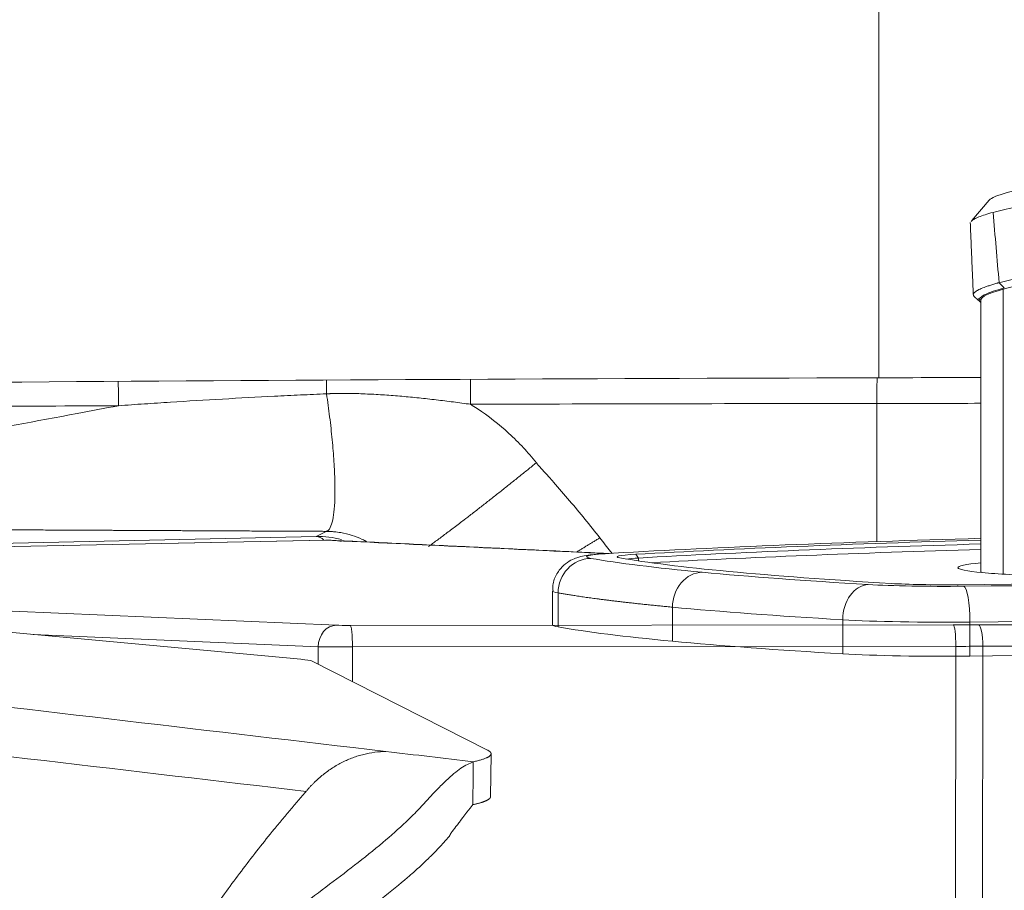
# Model space of a CAD drawing. Header units: millimetres. Extents: x 0 to 594, y 0 to 420.
# Tile 515 of 656: x 201.52 to 208.39, y 338.39 to 344.47. Entities that reach past the tile are written whole.
import ezdxf

# ---------------------------------------------------------------- set-up
doc = ezdxf.new("R2010")
doc.units = ezdxf.units.MM
doc.layers.add('1', color=7, linetype='Continuous', true_color=0xffffff)
doc.styles.add('Arial', font='txt')
doc.dimstyles.get("Standard").update_dxf_attribs({"dimtxt": 0.18, "dimasz": 0.18, "dimexe": 0.18, "dimexo": 0.0625, "dimgap": 0.09, "dimtad": 0, "dimtih": 1, "dimtoh": 1, "dimdec": 4, "dimzin": 0, "dimdsep": 46, "dimtxsty": 'Standard', "dimcen": 0.09, "dimadec": 0, "dimazin": 0, "dimtfac": 1, "dimtdec": 4, "dimtofl": 0, "dimtmove": 0, "dimatfit": 3, "dimfxl": 0, "dimtolj": 1, "dimtzin": 0, "dimarcsym": 0})

# ---------------------------------------------------------------- blocks, each defined once
blk = doc.blocks.new('_U4')
at = {"layer": '1', "color": 18, "lineweight": 18}
for p, q in [((145.9116, 334.1767), (145.9116, 389.8618)), ((318.508, 353.4371), (318.508, 389.8618)), ((145.9116, 387.8618), (227.4862, 387.8618)), ((318.508, 387.8618), (236.9333, 387.8618))]:
    blk.add_line(p, q, dxfattribs=at)
at = {"layer": '1', "color": 18}
for points in [[(145.9116, 387.8618), (149.4116, 388.7997), (149.4116, 386.924)], [(318.508, 387.8618), (315.008, 386.924), (315.0079, 388.7997)]]:
    blk.add_solid(points, dxfattribs=at)
at = {"layer": '1', "color": 18, "linetype": 'Continuous', "lineweight": 13, "insert": (229.1717, 385.226), "char_height": 3.5, "attachment_point": 7, "line_spacing_factor": 1.047437, "style": 'Arial'}
blk.add_mtext('\\fArial|b0|i0;\\W1.0000;3.5', dxfattribs=at)

msp = doc.modelspace()

# ---------------------------------------------------------------- linework, layer by layer
at = {"layer": '1', "color": 155, "linetype": 'Continuous', "lineweight": 18}
for p, q in [((208.2854, 343.2109), (208.164, 343.0684)), ((208.1806, 342.5374), (208.1747, 342.5453)), ((208.2277, 342.515), (208.2277, 340.6169)), ((208.2225, 342.5006), (208.2266, 342.4974)), ((203.6516, 340.837), (196.161, 340.6835)), ((203.655, 340.837), (203.6516, 340.837)), ((208.2294, 340.6135), (208.2315, 340.6115)), ((208.2294, 340.6135), (208.2322, 340.6114)), ((205.236, 340.4832), (205.236, 340.2454)), ((201.2559, 340.2125), (203.4789, 340.0058)), ((204.7818, 339.3721), (203.5544, 339.9937)), ((204.8043, 339.0463), (204.8077, 339.3459))]:
    msp.add_line(p, q, dxfattribs=at)
at = {"layer": '1', "color": 155, "linetype": 'Continuous', "lineweight": 13}
for p, q in [((208.3541, 342.6348), (208.3906, 342.598)), ((208.3829, 342.5892), (208.3829, 340.5998)), ((203.5859, 340.8631), (203.6573, 340.8988)), ((196.0056, 340.695), (203.5859, 340.8631)), ((203.655, 340.837), (196.1644, 340.6834)), ((205.8375, 340.7125), (205.8188, 340.7387)), ((205.8375, 340.6924), (205.8375, 340.7125)), ((205.2756, 340.4689), (205.2756, 340.2311)), ((201.4643, 340.341), (203.7275, 340.2433)), ((206.0739, 340.3695), (206.0739, 340.1317)), ((207.2625, 340.2813), (207.2625, 340.0436)), ((208.1509, 340.2653), (208.1509, 340.0275)), ((203.6005, 340.0936), (201.6119, 340.1794)), ((203.8234, 340.2419), (208.0347, 340.2458)), ((203.6003, 339.9704), (203.6005, 340.0936)), ((203.8404, 340.092), (203.8401, 339.849)), ((208.0517, 340.0959), (203.8404, 340.092)), ((208.0483, 337.8615), (208.0517, 340.0959)), ((208.2402, 340.0962), (208.2367, 337.8524))]:
    msp.add_line(p, q, dxfattribs=at)
at = {"layer": '1', "color": 155, "linetype": 'Continuous', "lineweight": 18}
for centre, major_axis, ratio, start_param, end_param in [((209.4447, 343.2975), (-1.1642, -0.0989), 0.100127, 5.434559, 6.182392), ((209.4564, 343.159), (-1.3034, -0.1107), 0.100127, 5.563587, 5.775003), ((209.4981, 342.6679), (-1.3034, -0.1107), 0.100127, 5.563587, 5.775003), ((209.4659, 342.6207), (-1.2382, -0.1068), 0.100929, 5.768335, 6.274491), ((209.4659, 342.6207), (-1.2382, -0.1068), 0.100929, 5.443916, 5.768335), ((212.7391, 340.4064), (-9.6044, 0), 0.052336, 5.201364, 5.540789), ((212.7391, 340.4064), (9.3917, 0), 0.052336, 2.071866, 2.399197), ((212.7391, 340.3811), (-9.3662, 0), 0.052336, 5.214949, 5.540789), ((206.1885, 340.721), (0.5017, 0), 0.052336, 2.399197, 3.430907), ((212.7391, 340.343), (-9.3663, 0), 0.052336, 5.214949, 5.52661), ((214.4047, 340.849), (-9.2869, 0), 0.052336, 0.289315, 0.506145), ((214.4047, 340.849), (9.0742, 0), 0.052336, 3.430907, 3.647738), ((206.1885, 340.6956), (-0.4763, 0), 0.052336, 5.540789, 5.865359), ((209.4321, 340.6455), (1.3653, 0), 0.052336, 2.651215, 3.647738), ((206.3511, 341.0096), (9.3917, 0), 0.052336, 4.89628, 5.540789), ((206.3511, 341.0096), (-9.6044, 0), 0.052336, 1.754687, 2.399197), ((214.4047, 340.849), (-9.2869, 0), 0.052336, 0.506145, 0.722976), ((214.4047, 340.849), (9.0742, 0), 0.052336, 3.647738, 3.864569), ((209.4321, 340.6455), (1.3653, 0), 0.052336, 3.647738, 4.1196), ((207.9767, 340.5521), (-0.7144, 0), 0.052336, 0.722976, 1.754687), ((207.9767, 340.5521), (0.5017, 0), 0.052336, 3.864569, 4.89628), ((206.1885, 340.2454), (0.9525, 0), 0.052336, 3.141577, 3.430907), ((214.4047, 340.3734), (-9.525, 0), 0.052336, 0.289315, 0.506145), ((214.4047, 340.3734), (-9.525, 0), 0.052336, 0.506145, 0.722976), ((206.3511, 340.534), (-9.8425, 0), 0.052336, 1.754687, 2.272198), ((207.9767, 340.0765), (0.9525, 0), 0.052336, 3.864569, 4.89628), ((203.0571, 339.9966), (0.5, -0.0057), 0.052008, 0.105257, 0.567496)]:
    msp.add_ellipse(centre, major_axis=major_axis, ratio=ratio, start_param=start_param, end_param=end_param, dxfattribs=at)
at = {"layer": '1', "color": 155, "linetype": 'Continuous', "lineweight": 13}
for centre, major_axis, ratio, start_param, end_param in [((203.5849, 340.263), (-0.6053, -0.1486), 0.960636, 4.188933, 4.479081), ((203.5858, 340.7132), (-0.0033, 0.15), 0.656531, 5.666455, 6.248484), ((206.1885, 340.721), (-0.7144, 0), 0.052336, 5.540789, 6.5725), ((205.5038, 340.4725), (-0.0412, -0.2345), 0.957126, 3.323264, 4.89406), ((206.2822, 340.3755), (-0.0224, -0.2371), 0.873421, 3.249274, 4.820071), ((207.441, 340.2896), (-0.0141, -0.2377), 0.748812, 3.220639, 4.791435), ((206.1885, 340.4832), (0.9525, 0), 0.052336, 3.141513, 3.430907), ((208.1073, 340.2776), (-0.0023, 0.2381), 0.182605, 4.659133, 6.229929), ((206.3511, 340.7718), (9.8425, 0), 0.052336, 4.89628, 5.540789), ((214.4047, 340.6112), (9.525, 0), 0.052336, 3.647738, 3.864569), ((207.9767, 340.3143), (0.9525, 0), 0.052336, 3.864569, 4.89628), ((203.7272, 340.0934), (0.0065, 0.1499), 0.844082, 0.048596, 1.605845), ((203.8119, 340.2446), (0.1, -0.0002), 0.026056, 3.707164, 4.828095), ((203.8231, 340.092), (-0.0001, 0.15), 0.115434, 4.712227, 6.25696), ((207.7635, 340.3072), (2.35, -0.0049), 0.026056, 4.828095, 4.904407), ((208.0344, 340.0959), (-0.0001, 0.15), 0.115434, 4.712227, 6.25696), ((208.2116, 340.0962), (-0.0004, 0.15), 0.190824, 4.711652, 6.256647), ((203.8116, 340.0946), (0.25, -0.0004), 0.010348, 3.707151, 4.828083), ((207.7632, 340.1573), (2.5, -0.0052), 0.024486, 4.828094, 4.904405)]:
    msp.add_ellipse(centre, major_axis=major_axis, ratio=ratio, start_param=start_param, end_param=end_param, dxfattribs=at)
at = {"layer": '1', "color": 155, "linetype": 'Continuous', "lineweight": 18}
for points, knots in [([(207.5136, 349.3982), (207.5136, 349.2163), (207.5136, 349.037), (207.5136, 348.6835), (207.5136, 348.5093), (207.5136, 348.1658), (207.5136, 347.8273), (207.5136, 347.3345), (207.5136, 347.0159), (207.5136, 346.7023), (207.5136, 346.548), (207.5136, 346.3203), (207.5136, 346.245), (207.5136, 346.1331), (207.5136, 346.096), (207.5136, 346.0405), (207.5136, 346.0221), (207.5136, 345.9852), (207.5136, 345.8201), (207.5136, 345.6598), (207.5136, 345.3822), (207.5136, 345.2472), (207.5136, 344.9845), (207.5136, 344.7292), (207.5136, 344.4886), (207.5136, 344.2554), (207.5136, 344.1424), (207.5136, 343.9239), (207.5136, 343.8184), (207.5136, 343.6657), (207.5136, 343.6157), (207.5136, 343.5545), (207.5136, 343.5423), (207.5136, 343.518), (207.5136, 343.506), (207.5136, 343.4699), (207.5136, 343.4462), (207.5136, 343.329), (207.5136, 343.2398), (207.5136, 343.0706), (207.5136, 342.9904), (207.5136, 342.8391), (207.5136, 342.6968), (207.5136, 342.5722), (207.5136, 342.4565), (207.5136, 342.4031), (207.5136, 342.3053), (207.5136, 342.2609), (207.5136, 342.2011), (207.5136, 342.1824), (207.5136, 342.1603), (207.5136, 342.156), (207.5136, 342.1475), (207.5136, 342.1349), (207.5136, 342.1231), (207.5136, 342.0851), (207.5136, 342.0596), (207.5136, 342.0181), (207.5136, 342.0022), (207.5136, 341.9798), (207.5136, 341.9721), (207.5136, 341.9711), (207.5136, 341.9711)], [0, 0, 0, 0, 0.041346, 0.041346, 0.082692, 0.082692, 0.124039, 0.165385, 0.206731, 0.206731, 0.248077, 0.248077, 0.268751, 0.268751, 0.279087, 0.279087, 0.284255, 0.284255, 0.289424, 0.33077, 0.33077, 0.372116, 0.372116, 0.413462, 0.454809, 0.454809, 0.496155, 0.496155, 0.537501, 0.537501, 0.558174, 0.558174, 0.563342, 0.563342, 0.568511, 0.568511, 0.578847, 0.578847, 0.620194, 0.620194, 0.66154, 0.66154, 0.702886, 0.744232, 0.744232, 0.785578, 0.785578, 0.826925, 0.826925, 0.847598, 0.847598, 0.852766, 0.852766, 0.857934, 0.868271, 0.868271, 0.909617, 0.909617, 0.950963, 0.950963, 0.99231, 1, 1, 1, 1]), ([(208.3124, 343.1258), (208.2917, 343.1203), (208.2731, 343.1148), (208.2399, 343.1041), (208.2253, 343.0988), (208.1999, 343.0885), (208.1892, 343.0835), (208.1783, 343.0773), (208.1752, 343.0755), (208.1724, 343.0737), (208.1706, 343.0724), (208.1697, 343.0718), (208.1656, 343.0688), (208.1628, 343.0665), (208.1598, 343.0634), (208.1592, 343.0628), (208.1586, 343.0621)], [0, 0, 0, 0, 0.241225, 0.241225, 0.482451, 0.482451, 0.723676, 0.723676, 0.783983, 0.814136, 0.814136, 0.844289, 0.844289, 0.964902, 0.964902, 1, 1, 1, 1]), ([(208.1889, 342.5719), (208.1905, 342.573), (208.1922, 342.5743), (208.1958, 342.5767), (208.1997, 342.5791), (208.204, 342.5816), (208.2086, 342.5841), (208.211, 342.5853), (208.2237, 342.5916), (208.2357, 342.5967), (208.2496, 342.602)], [0, 0, 0, 0, 0.125, 0.125, 0.25, 0.375, 0.375, 0.5, 0.5, 1, 1, 1, 1]), ([(208.2496, 342.602), (208.2565, 342.6046), (208.2639, 342.6073), (208.2757, 342.6114), (208.2797, 342.6127), (208.288, 342.6154), (208.2922, 342.6168), (208.3053, 342.6209), (208.3145, 342.6237), (208.3288, 342.6278), (208.3362, 342.6299), (208.3438, 342.632), (208.3489, 342.6334), (208.3514, 342.6341), (208.3541, 342.6348)], [0, 0, 0, 0, 0.25, 0.25, 0.375, 0.375, 0.5, 0.5, 0.75, 0.75, 0.875, 0.9375, 0.9375, 1, 1, 1, 1]), ([(208.3906, 342.598), (208.3905, 342.5979), (208.3315, 342.582), (208.2869, 342.5669), (208.2574, 342.5524)], [0, 0, 0, 0, 0.001355, 1, 1, 1, 1]), ([(208.174, 342.5527), (208.1741, 342.5534), (208.1743, 342.5541), (208.1749, 342.5559), (208.1753, 342.557), (208.1783, 342.5625), (208.1826, 342.5671), (208.1889, 342.5719)], [0, 0, 0, 0, 0.111881, 0.111881, 0.289505, 0.289505, 1, 1, 1, 1]), ([(208.2574, 342.5524), (208.248, 342.5479), (208.239, 342.5427), (208.2214, 342.5301), (208.2116, 342.5168), (208.217, 342.5053), (208.2225, 342.5006)], [0, 0, 0, 0, 0.236757, 0.270895, 0.680554, 1, 1, 1, 1]), ([(191.5136, 341.8137), (192.7235, 341.8367), (195.9342, 341.8893), (201.1871, 341.9445), (205.5498, 341.9658), (207.9106, 341.9722), (208.2296, 341.973)], [0, 0, 0, 0, 0.217268, 0.576482, 0.942776, 1, 1, 1, 1]), ([(205.6485, 340.7462), (205.6224, 340.7448), (205.5472, 340.7396), (205.4786, 340.7322), (205.4181, 340.7198), (205.3644, 340.6986), (205.3108, 340.6623), (205.2634, 340.603), (205.237, 340.5379), (205.2383, 340.4964), (205.24, 340.4831)], [0, 0, 0, 0, 0.145787, 0.443376, 0.573586, 0.651114, 0.73683, 0.837728, 0.949117, 1, 1, 1, 1]), ([(202.081, 336.0417), (202.0835, 336.0874), (202.0884, 336.1768), (202.1034, 336.3069), (202.1271, 336.4558), (202.1644, 336.6217), (202.2386, 336.8634), (202.365, 337.1459), (202.6201, 337.5387), (202.9173, 337.8362), (203.2166, 338.0826), (203.5122, 338.3103), (203.7987, 338.5209), (204.048, 338.7206), (204.1916, 338.848), (204.2936, 338.9479), (204.355, 339.0135), (204.39, 339.0541), (204.4122, 339.0772), (204.4472, 339.1135), (204.5129, 339.1782), (204.6047, 339.2565), (204.6568, 339.2787), (204.6836, 339.2902)], [0, 0, 0, 0, 0.021614, 0.042272, 0.061997, 0.093247, 0.123577, 0.184713, 0.247355, 0.371562, 0.429586, 0.497749, 0.624517, 0.691178, 0.751578, 0.783773, 0.815238, 0.826708, 0.837058, 0.846143, 0.877243, 0.936595, 1, 1, 1, 1]), ([(202.3706, 336.0311), (202.3732, 336.0958), (202.3781, 336.1581), (202.3882, 336.2479), (202.3921, 336.2772), (202.3985, 336.3201), (202.4007, 336.3343), (202.4042, 336.3553), (202.4054, 336.3622), (202.4079, 336.3761), (202.409, 336.3823), (202.4216, 336.4499), (202.4349, 336.5083), (202.4652, 336.6213), (202.4819, 336.6749), (202.5389, 336.8352), (202.5852, 336.9373), (202.6653, 337.0819), (202.6938, 337.1286), (202.7387, 337.1965), (202.754, 337.2187), (202.7776, 337.2515), (202.7855, 337.2624), (202.7975, 337.2785), (202.8016, 337.2838), (202.8097, 337.2945), (202.8142, 337.3003), (202.8763, 337.3804), (202.9408, 337.4535), (203.0448, 337.5589), (203.0807, 337.5933), (203.1361, 337.6439), (203.1548, 337.6606), (203.1832, 337.6853), (203.1927, 337.6935), (203.2071, 337.7058), (203.2119, 337.7098), (203.2191, 337.7159), (203.2216, 337.718), (203.2264, 337.722), (203.2293, 337.7245), (203.2387, 337.7324), (203.2463, 337.7389), (203.2579, 337.748), (203.2617, 337.7509), (203.2695, 337.7562), (203.2734, 337.7595), (203.2932, 337.7758), (203.3093, 337.7883), (203.3588, 337.8272), (203.3931, 337.8536), (203.4642, 337.9074), (203.5009, 337.9347), (203.5573, 337.9763), (203.5764, 337.9902), (203.6052, 338.0113), (203.6149, 338.0184), (203.6295, 338.029), (203.6344, 338.0325), (203.6417, 338.0378), (203.6442, 338.0396), (203.6491, 338.0432), (203.6519, 338.0452), (203.7198, 338.0945), (203.7856, 338.142), (203.8831, 338.2133), (203.9153, 338.2371), (203.9632, 338.273), (203.9791, 338.285), (204.0028, 338.303), (204.0107, 338.309), (204.0264, 338.3211), (204.0337, 338.3267), (204.109, 338.385), (204.1698, 338.4344), (204.253, 338.5061), (204.2795, 338.5296), (204.3173, 338.5644), (204.3296, 338.5759), (204.3475, 338.593), (204.3535, 338.5987), (204.3623, 338.6072), (204.3652, 338.61), (204.3709, 338.6157), (204.3734, 338.6181), (204.4025, 338.6468), (204.4275, 338.6724), (204.4636, 338.7113), (204.4755, 338.7243), (204.4929, 338.7439), (204.4987, 338.7505), (204.5072, 338.7603), (204.5102, 338.7637), (204.5141, 338.7685), (204.5153, 338.7699), (204.5173, 338.7727), (204.518, 338.7737), (204.5224, 338.7808), (204.5226, 338.784), (204.5298, 338.7944), (204.5338, 338.7997), (204.5411, 338.8094), (204.5446, 338.814), (204.5495, 338.8204), (204.5511, 338.8225), (204.5533, 338.8255), (204.5541, 338.8265), (204.5556, 338.8284), (204.5561, 338.8292), (204.564, 338.8396), (204.5707, 338.8485), (204.5802, 338.8612), (204.5833, 338.8653), (204.5894, 338.8733), (204.5926, 338.8775), (204.6384, 338.9377), (204.6717, 338.9776), (204.6803, 338.9906)], [0, 0, 0, 0, 0.03125, 0.03125, 0.046875, 0.046875, 0.054688, 0.054688, 0.058594, 0.058594, 0.0625, 0.0625, 0.09375, 0.09375, 0.125, 0.125, 0.1875, 0.1875, 0.21875, 0.21875, 0.234375, 0.234375, 0.242188, 0.242188, 0.246094, 0.246094, 0.25, 0.25, 0.3125, 0.3125, 0.34375, 0.34375, 0.359375, 0.359375, 0.367188, 0.367188, 0.371094, 0.371094, 0.373047, 0.373047, 0.375, 0.375, 0.382812, 0.382812, 0.386719, 0.386719, 0.390625, 0.390625, 0.40625, 0.40625, 0.4375, 0.4375, 0.46875, 0.46875, 0.484375, 0.484375, 0.492188, 0.492188, 0.496094, 0.496094, 0.498047, 0.498047, 0.5, 0.5, 0.5625, 0.5625, 0.59375, 0.59375, 0.609375, 0.609375, 0.617188, 0.617188, 0.625, 0.625, 0.6875, 0.6875, 0.71875, 0.71875, 0.734375, 0.734375, 0.742188, 0.742188, 0.746094, 0.746094, 0.75, 0.75, 0.78125, 0.78125, 0.796875, 0.796875, 0.804688, 0.804688, 0.808594, 0.808594, 0.810547, 0.810547, 0.8125, 0.8125, 0.820312, 0.820312, 0.828125, 0.828125, 0.835938, 0.835938, 0.839844, 0.839844, 0.841797, 0.841797, 0.84375, 0.84375, 0.859375, 0.859375, 0.867188, 0.867188, 0.875, 0.875, 1, 1, 1, 1])]:
    msp.add_open_spline(points, degree=3, knots=knots, dxfattribs=at)
at = {"layer": '1', "color": 155, "linetype": 'Continuous', "lineweight": 13}
for points, degree in [([(208.3124, 343.1258), (208.3263, 342.9621), (208.3402, 342.7984), (208.3541, 342.6348)], 3), ([(202.2066, 341.7761), (201.5419, 341.7727), (200.8771, 341.7688), (200.2125, 341.7642)], 3), ([(207.5008, 341.7919), (206.5552, 341.7907), (205.6097, 341.7888), (204.6642, 341.786)], 3), ([(208.2277, 341.7926), (207.9854, 341.7924), (207.7431, 341.7921), (207.5008, 341.7919)], 3), ([(207.5008, 341.7919), (207.5008, 341.4699), (207.5008, 341.1479), (207.5008, 340.8259)], 3), ([(205.6116, 340.7437), (204.9594, 340.7748), (204.3072, 340.8059), (203.655, 340.837)], 3), ([(206.0739, 340.3695), (205.8236, 340.3931), (205.6059, 340.4177), (205.4229, 340.443), (205.2756, 340.4689)], 4), ([(204.0736, 339.3619), (201.6459, 339.6473), (199.2185, 339.9326), (196.7915, 340.218)], 3), ([(196.1997, 339.9431), (198.6381, 339.6564), (201.0769, 339.3697), (203.5161, 339.083)], 3), ([(204.6836, 339.2902), (204.4803, 339.3141), (204.277, 339.338), (204.0736, 339.3619)], 3)]:
    msp.add_open_spline(points, degree=degree, dxfattribs=at)
at = {"layer": '1', "color": 155, "linetype": 'Continuous', "lineweight": 18}
for points, degree in [([(208.153, 343.0559), (208.1744, 342.5439)], 1), ([(208.1803, 342.5376), (208.2014, 342.5191), (208.2225, 342.5005)], 2), ([(208.2313, 342.517), (208.2229, 342.519), (208.2155, 342.521), (208.2089, 342.5232)], 3), ([(203.6912, 340.8365), (203.6792, 340.8371), (203.6672, 340.8372), (203.655, 340.837)], 3), ([(205.6225, 340.7444), (203.6923, 340.8365)], 1), ([(204.6836, 339.2902), (204.7537, 339.3057), (204.8005, 339.3217), (204.8217, 339.3383), (204.8153, 339.3551), (204.7818, 339.3721)], 5), ([(204.6803, 338.9906), (204.6836, 339.2902)], 1), ([(204.6803, 338.9906), (204.7285, 339.0013), (204.7658, 339.0122), (204.7912, 339.0234), (204.8041, 339.0348), (204.8043, 339.0463)], 5)]:
    msp.add_open_spline(points, degree=degree, dxfattribs=at)
at = {"layer": '1', "color": 155, "linetype": 'Continuous', "lineweight": 13}
for points, degree, knots in [([(207.5008, 341.7919), (207.5008, 341.7952), (207.5008, 341.8018), (207.5008, 341.8117), (207.5008, 341.8216), (207.5008, 341.8315), (207.5009, 341.8415), (207.5009, 341.8514), (207.501, 341.8613), (207.5011, 341.8711), (207.5012, 341.881), (207.5013, 341.8908), (207.5014, 341.9007), (207.5015, 341.9104), (207.5016, 341.9202), (207.5018, 341.9299), (207.5019, 341.9395), (207.5021, 341.9491), (207.5023, 341.9587), (207.5024, 341.9659), (207.5025, 341.97), (207.5025, 341.9709)], 3, [0, 0, 0, 0, 0.054123, 0.108306, 0.162551, 0.216857, 0.271224, 0.325652, 0.380142, 0.434693, 0.489306, 0.543981, 0.598718, 0.653516, 0.708377, 0.7633, 0.818285, 0.873332, 0.928442, 0.983615, 1, 1, 1, 1]), ([(202.2066, 341.7761), (202.2065, 341.7911), (202.2063, 341.8211), (202.2059, 341.8658), (202.2055, 341.907), (202.2051, 341.933), (202.205, 341.9445)], 3, [0, 0, 0, 0, 0.262261, 0.524521, 0.786782, 1, 1, 1, 1]), ([(203.659, 341.859), (203.659, 341.8853), (203.659, 341.9114), (203.659, 341.9424), (203.659, 341.9481), (203.659, 341.9537)], 3, [0, 0, 0, 0, 0.81641, 0.81641, 1, 1, 1, 1]), ([(204.6642, 341.786), (204.6642, 341.801), (204.6641, 341.831), (204.6638, 341.8756), (204.6634, 341.9178), (204.6632, 341.9447), (204.663, 341.9571)], 3, [0, 0, 0, 0, 0.257599, 0.515198, 0.772798, 1, 1, 1, 1]), ([(203.659, 341.859), (203.6288, 341.8576), (203.5985, 341.8563), (203.5379, 341.8536), (203.4471, 341.8494), (203.3562, 341.845), (203.1746, 341.8359), (203.0535, 341.8294), (202.8115, 341.8157), (202.6904, 341.8084), (202.509, 341.7968), (202.4485, 341.7928), (202.3578, 341.7866), (202.3275, 341.7846), (202.2671, 341.7804), (202.2368, 341.7782), (202.2066, 341.7761)], 3, [0, 0, 0, 0, 0.0625, 0.0625, 0.125, 0.25, 0.25, 0.5, 0.5, 0.75, 0.75, 0.875, 0.875, 0.9375, 0.9375, 1, 1, 1, 1]), ([(203.7028, 341.8609), (203.7027, 341.8609), (203.7026, 341.8609), (203.7024, 341.8609), (203.702, 341.8609), (203.7012, 341.8608), (203.6997, 341.8608), (203.6965, 341.8606), (203.6928, 341.8605), (203.6901, 341.8604), (203.6882, 341.8603), (203.6855, 341.8602), (203.6755, 341.8597), (203.6663, 341.8593), (203.659, 341.859)], 3, [0, 0, 0, 0, 0.007813, 0.007813, 0.015625, 0.03125, 0.0625, 0.125, 0.25, 0.3125, 0.3125, 0.375, 0.5, 1, 1, 1, 1]), ([(204.6642, 341.786), (204.6243, 341.7915), (204.5844, 341.7969), (204.5046, 341.8073), (204.4647, 341.8123), (204.3848, 341.8217), (204.3449, 341.8261), (204.2649, 341.8344), (204.2249, 341.8382), (204.1449, 341.8451), (204.1048, 341.8482), (204.0246, 341.8536), (203.9845, 341.8559), (203.9243, 341.8586), (203.9042, 341.8594), (203.8639, 341.8607), (203.8438, 341.8613), (203.8136, 341.8618), (203.8036, 341.862), (203.7834, 341.8622), (203.7733, 341.8623), (203.7582, 341.8622), (203.7532, 341.8622), (203.7431, 341.8621), (203.7381, 341.8621), (203.7305, 341.8619), (203.728, 341.8619), (203.723, 341.8617), (203.7205, 341.8617), (203.7154, 341.8615), (203.7129, 341.8614), (203.7091, 341.8612), (203.7079, 341.8612), (203.7054, 341.861), (203.7041, 341.861), (203.7028, 341.8609)], 3, [0, 0, 0, 0, 0.125, 0.125, 0.25, 0.25, 0.375, 0.375, 0.5, 0.5, 0.625, 0.625, 0.75, 0.75, 0.8125, 0.8125, 0.875, 0.875, 0.90625, 0.90625, 0.9375, 0.9375, 0.953125, 0.953125, 0.96875, 0.96875, 0.976563, 0.976563, 0.984375, 0.984375, 0.992188, 0.992188, 0.996094, 0.996094, 1, 1, 1, 1]), ([(200.2124, 341.4387), (200.2458, 341.4435), (200.3154, 341.4536), (200.4564, 341.4724), (200.7067, 341.5096), (201.2067, 341.5899), (201.73, 341.6856), (202.1106, 341.7579), (202.2066, 341.7761)], 3, [0, 0, 0, 0, 0.050028, 0.104183, 0.2111, 0.425351, 0.855099, 1, 1, 1, 1]), ([(204.6642, 341.786), (204.68, 341.776), (204.7748, 341.716), (204.9009, 341.6167), (205.0168, 341.5018), (205.0794, 341.432), (205.1087, 341.3965), (205.124, 341.378)], 3, [0, 0, 0, 0, 0.090734, 0.545041, 0.775923, 0.883431, 1, 1, 1, 1]), ([(205.124, 341.378), (205.1328, 341.3673), (205.1472, 341.3496), (205.1657, 341.3275), (205.1794, 341.313), (205.1944, 341.2983), (205.2155, 341.2748), (205.2712, 341.2122), (205.3553, 341.1139), (205.4635, 340.9847), (205.5328, 340.8974), (205.5674, 340.8537)], 3, [0, 0, 0, 0, 0.060398, 0.099846, 0.125698, 0.14726, 0.191686, 0.263651, 0.513422, 0.75658, 1, 1, 1, 1]), ([(203.6573, 340.8988), (203.3098, 340.9003), (202.7985, 340.9028), (202.7282, 340.9032), (202.3692, 340.9049), (202.1069, 340.9062), (201.9398, 340.907), (201.4474, 340.9094), (201.0809, 340.9109), (200.8567, 340.9119), (200.6514, 340.9127), (200.5421, 340.9131), (200.4367, 340.9135), (200.4248, 340.9135), (200.3278, 340.9138), (200.2796, 340.914), (200.2273, 340.9142)], 2, [0, 0, 0, 0.25, 0.25, 0.375, 0.375, 0.5, 0.5, 0.75, 0.75, 0.875, 0.875, 0.9375, 0.9375, 0.96875, 0.96875, 1, 1, 1]), ([(203.9389, 340.8278), (203.9289, 340.8331), (203.8958, 340.8497), (203.8361, 340.8728), (203.77, 340.8888), (203.7202, 340.8955), (203.6908, 340.8977), (203.6721, 340.8985), (203.6619, 340.8987), (203.6573, 340.8988)], 3, [0, 0, 0, 0, 0.115232, 0.376297, 0.651987, 0.805262, 0.889361, 0.95078, 1, 1, 1, 1]), ([(203.7609, 340.8289), (203.7494, 340.8309), (203.7378, 340.8325), (203.7145, 340.8351), (203.7029, 340.836), (203.6912, 340.8365)], 3, [0, 0, 0, 0, 0.501768, 0.501768, 1, 1, 1, 1]), ([(205.5674, 340.8537), (205.5924, 340.8217), (205.621, 340.785), (205.6491, 340.7481), (205.6526, 340.7435)], 3, [0, 0, 0, 0, 0.875739, 1, 1, 1, 1]), ([(208.2119, 340.2462), (208.3417, 340.2465), (208.4708, 340.247), (208.7274, 340.248), (208.855, 340.2486), (209.1088, 340.2499), (209.2349, 340.2506), (209.4857, 340.2522), (209.6104, 340.2531), (209.7963, 340.2544), (209.8735, 340.255), (209.9504, 340.2557), (209.9812, 340.2559), (209.9966, 340.256), (210.0426, 340.2564), (210.0732, 340.2567), (210.2258, 340.258), (210.3465, 340.2591), (210.5853, 340.2614), (210.7033, 340.2627), (210.9366, 340.2653), (211.0519, 340.2666), (211.2799, 340.2694), (211.5053, 340.2724), (211.7253, 340.2756), (211.9427, 340.2789), (212.05, 340.2806), (212.2621, 340.2841), (212.3667, 340.286), (212.5734, 340.2897), (212.6753, 340.2917), (212.8011, 340.2942), (212.8261, 340.2947), (212.8636, 340.2955), (212.8761, 340.2957), (212.9009, 340.2963), (212.9133, 340.2965), (212.9752, 340.2978), (213.0243, 340.2989), (213.1701, 340.302), (213.2655, 340.3042), (213.4058, 340.3076), (213.4521, 340.3087), (213.5439, 340.311), (213.5893, 340.3121), (213.6342, 340.3133)], 3, [0, 0, 0, 0, 0.0625, 0.0625, 0.125, 0.125, 0.1875, 0.1875, 0.25, 0.25, 0.28125, 0.289062, 0.289062, 0.296875, 0.296875, 0.3125, 0.3125, 0.375, 0.375, 0.4375, 0.4375, 0.5, 0.5, 0.5625, 0.625, 0.625, 0.6875, 0.6875, 0.75, 0.75, 0.8125, 0.8125, 0.828125, 0.828125, 0.835938, 0.835938, 0.84375, 0.84375, 0.875, 0.875, 0.9375, 0.9375, 0.96875, 0.96875, 1, 1, 1, 1]), ([(213.7439, 340.1632), (213.6983, 340.162), (213.6522, 340.1609), (213.559, 340.1586), (213.4885, 340.1569), (213.4168, 340.1552), (213.3688, 340.1541), (213.3447, 340.1536), (213.272, 340.152), (213.2231, 340.1509), (213.1244, 340.1488), (213.0621, 340.1474), (212.9991, 340.1462), (212.9739, 340.1456), (212.9612, 340.1454), (212.9232, 340.1446), (212.8978, 340.1441), (212.7702, 340.1416), (212.6667, 340.1397), (212.4569, 340.1359), (212.3507, 340.134), (212.1355, 340.1305), (212.0266, 340.1288), (211.806, 340.1255), (211.5826, 340.1223), (211.3539, 340.1194), (211.1225, 340.1166), (211.0055, 340.1152), (210.7687, 340.1126), (210.6489, 340.1114), (210.4066, 340.1091), (210.2841, 340.108), (210.1292, 340.1067), (210.0982, 340.1064), (210.0514, 340.106), (210.0358, 340.1059), (210.0046, 340.1056), (209.989, 340.1055), (209.9109, 340.1049), (209.8482, 340.1044), (209.6595, 340.1031), (209.533, 340.1022), (209.2784, 340.1006), (209.1504, 340.0999), (208.8929, 340.0986), (208.7634, 340.0981), (208.5029, 340.097), (208.3719, 340.0966), (208.2402, 340.0962)], 3, [0, 0, 0, 0, 0.03125, 0.03125, 0.0625, 0.078125, 0.078125, 0.09375, 0.09375, 0.125, 0.125, 0.15625, 0.164062, 0.164062, 0.171875, 0.171875, 0.1875, 0.1875, 0.25, 0.25, 0.3125, 0.3125, 0.375, 0.375, 0.4375, 0.5, 0.5, 0.5625, 0.5625, 0.625, 0.625, 0.6875, 0.6875, 0.703125, 0.703125, 0.710937, 0.710937, 0.71875, 0.71875, 0.75, 0.75, 0.8125, 0.8125, 0.875, 0.875, 0.9375, 0.9375, 1, 1, 1, 1]), ([(204.0736, 339.3619), (204.0476, 339.3615), (204.0216, 339.3595), (203.9698, 339.3527), (203.944, 339.3479), (203.9059, 339.3384), (203.8932, 339.3349), (203.8681, 339.3272), (203.8556, 339.323), (203.8185, 339.3093), (203.7941, 339.2988), (203.7465, 339.275), (203.7232, 339.2617), (203.6892, 339.24), (203.6781, 339.2324), (203.6561, 339.2166), (203.6453, 339.2084), (203.6135, 339.1829), (203.593, 339.1647), (203.5684, 339.1406), (203.5636, 339.1357), (203.554, 339.1258), (203.547, 339.1183), (203.5389, 339.1094), (203.5355, 339.1056), (203.5332, 339.103), (203.5321, 339.1017), (203.5265, 339.0952), (203.5218, 339.0898), (203.5171, 339.0841)], 3, [0, 0, 0, 0, 0.125, 0.125, 0.25, 0.25, 0.3125, 0.3125, 0.375, 0.375, 0.5, 0.5, 0.625, 0.625, 0.6875, 0.6875, 0.75, 0.75, 0.875, 0.875, 0.90625, 0.90625, 0.9375, 0.953125, 0.960938, 0.960938, 0.96875, 0.96875, 1, 1, 1, 1]), ([(203.5171, 339.0841), (203.516, 339.0828), (203.5148, 339.0815), (203.5125, 339.0789), (203.5113, 339.0775), (203.5078, 339.0736), (203.5031, 339.0682), (203.4984, 339.0628), (203.4937, 339.0574), (203.4914, 339.0546), (203.4795, 339.041), (203.4511, 339.0081), (203.4042, 338.953), (203.367, 338.9085), (203.3299, 338.8639), (203.3115, 338.8415), (203.2199, 338.729), (203.148, 338.6375), (203.0072, 338.4516), (202.9383, 338.3572), (202.8035, 338.1657), (202.7376, 338.0686), (202.6734, 337.9702)], 3, [0, 0, 0, 0, 0.003906, 0.003906, 0.007812, 0.007812, 0.015625, 0.023437, 0.023437, 0.03125, 0.03125, 0.0625, 0.125, 0.1875, 0.1875, 0.25, 0.25, 0.5, 0.5, 0.75, 0.75, 1, 1, 1, 1])]:
    msp.add_open_spline(points, degree=degree, knots=knots, dxfattribs=at)
for points, weights in [([(203.659, 341.859), (203.7963, 340.9235), (203.6573, 340.8988)], [0.941590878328, 0.738868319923, 1]), ([(205.124, 341.378), (204.667, 341.0068), (204.3699, 340.7926)], [1, 0.84321201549, 0.870057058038]), ([(205.5674, 340.8537), (205.4844, 340.8032), (205.4025, 340.7532)], [1, 0.972204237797, 0.95021257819])]:
    msp.add_rational_spline(points, weights, degree=2, dxfattribs=at)

# ---------------------------------------------------------------- dimensions: what is measured, and where the dimension line sits
at = {"layer": '1', "color": 18, "linetype": 'Continuous', "lineweight": 13}
dim = msp.add_linear_dim(base=(145.9116, 387.8618), p1=(318.508, 353.4371), p2=(145.9116, 334.1767), dimstyle='Standard', override={"dimtxt": 3.5, "dimasz": 3.5, "dimexe": 2, "dimexo": 0, "dimgap": 1.5, "dimtih": 1, "dimtoh": 1, "dimdec": 1, "dimlfac": 0.02, "dimdsep": 46, "dimlunit": 2, "dimtxsty": 'Arial', "dimsah": 1, "dimse1": 0, "dimse2": 0, "dimsd1": 0, "dimsd2": 0, "dimclrd": 18, "dimclre": 18, "dimclrt": 18, "dimtol": 0, "dimtm": -0.1, "dimtfac": 1, "dimtdec": 2, "dimtofl": 1, "dimtmove": 0, "dimlwd": 18, "dimlwe": 18}, dxfattribs=at)
dim.commit()
dim.dimension.update_dxf_attribs({"geometry": '_U4', "text_midpoint": (232.2098, 387.8618), "dimtype": 160})

doc.saveas('drawing.dxf')
